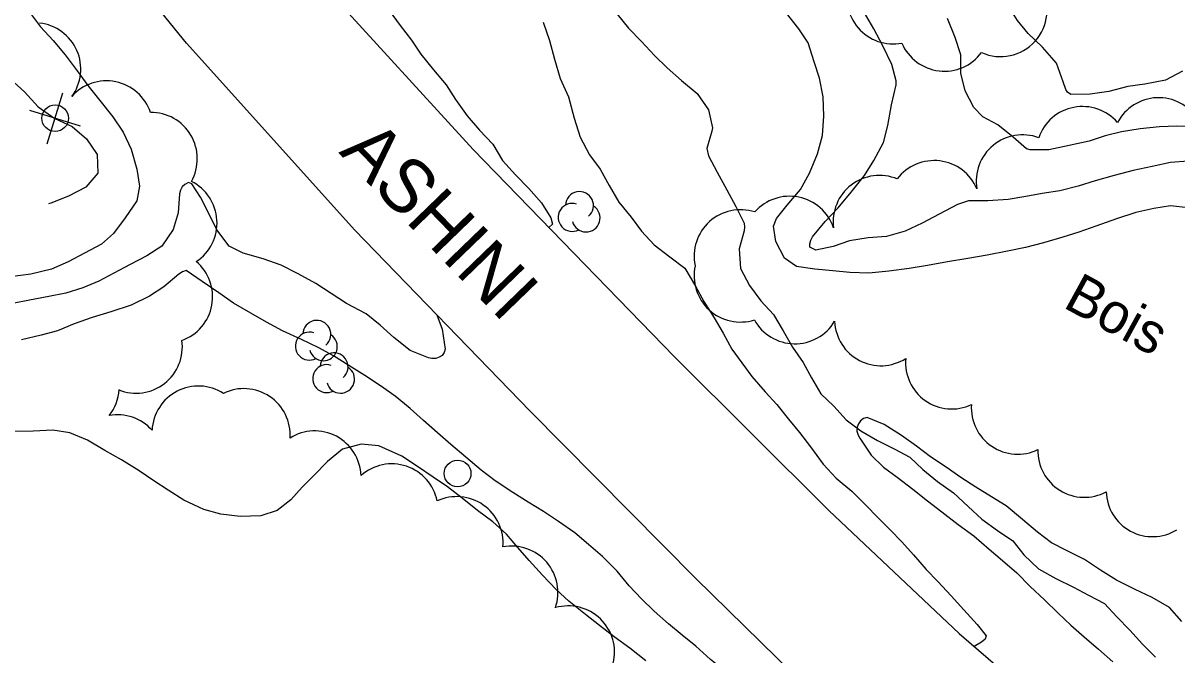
# Model space of a CAD drawing. Extents: x 219136 to 222520, y 5421589 to 5424530.
# Drawn here: x 220232.7 to 220319, y 5423575.6 to 5423622.9 of the extents above; entities that cross this region are included whole.
import ezdxf

# ---------------------------------------------------------------- set-up
doc = ezdxf.new("R2010")
doc.units = 0
for name, color, linetype in [('Level 1', 7, 'Continuous'), ('Level 2', 7, 'Continuous'), ('Level 21', 7, 'Continuous'), ('Level 36', 7, 'Continuous'), ('Level 4', 7, 'Continuous'), ('Level 44', 7, 'Continuous')]:
    doc.layers.add(name, color=color, linetype=linetype)

msp = doc.modelspace()

# ---------------------------------------------------------------- linework, layer by layer
at = {"layer": 'Level 1'}
for points in [[(220237.54, 5423630.51), (220236.43, 5423629.68), (220235.29, 5423629.24), (220234.03, 5423629.09), (220232.62, 5423629), (220231.81, 5423628.8), (220230.95, 5423627.95), (220231.54, 5423626.59), (220232.32, 5423625.14), (220233.13, 5423623.83), (220234.04, 5423622.64), (220234.97, 5423621.61), (220235.87, 5423620.53), (220236.76, 5423619.34), (220237.56, 5423618.24), (220238.46, 5423617.12)], [(220320.24, 5423615.15), (220318.96, 5423615.2), (220317.68, 5423615.14), (220316.22, 5423614.99), (220314.84, 5423614.78), (220313.62, 5423614.47), (220312.4, 5423614.08), (220310.92, 5423613.75), (220309.39, 5423613.43), (220308, 5423613.42), (220307.74, 5423613.51), (220306.72, 5423614.37), (220305.58, 5423615.3), (220304.46, 5423615.89), (220303.79, 5423616.6), (220303.14, 5423617.84), (220302.82, 5423619.15), (220302.81, 5423620.53), (220302.39, 5423621.84), (220301.83, 5423623.25)], [(220238.46, 5423617.12), (220239.43, 5423615.9), (220240.22, 5423614.75), (220240.8, 5423613.48), (220241.23, 5423611.98), (220241.43, 5423610.7), (220241.24, 5423609.62), (220240.36, 5423608.35), (220239.49, 5423607.18), (220238.58, 5423606.36), (220237.31, 5423605.69), (220236.1, 5423605.05), (220234.84, 5423604.49), (220233.31, 5423604.12), (220231.77, 5423603.93)]]:
    msp.add_lwpolyline(points, dxfattribs=at)
at = {"layer": 'Level 2'}
for points in [[(220260.09, 5423623.85), (220260.91, 5423622.73), (220261.75, 5423621.62), (220262.46, 5423620.59), (220263.41, 5423619.4), (220264.36, 5423618.3), (220265.06, 5423617.19), (220265.92, 5423615.97), (220266.83, 5423614.9), (220267.83, 5423613.86), (220268.57, 5423612.62), (220269.53, 5423611.55), (220270.52, 5423610.54), (220271.47, 5423609.47), (220272.18, 5423608.35), (220272.29, 5423607.86), (220272.03, 5423607.61)], [(220319.39, 5423619.31), (220318.13, 5423618.63), (220316.58, 5423618.35), (220315.3, 5423618.16), (220313.89, 5423617.79), (220312.49, 5423617.59), (220311.05, 5423617.56), (220310.79, 5423617.73), (220310.66, 5423617.95), (220310.47, 5423618.51), (220309.98, 5423619.92), (220308.92, 5423621.1), (220307.86, 5423622.14), (220307.05, 5423623.11), (220306.31, 5423624.29)], [(220271.6, 5423622.97), (220272.08, 5423621.61), (220272.45, 5423620.2), (220272.87, 5423618.77), (220273.5, 5423617.38)], [(220319.82, 5423609.09), (220318.5, 5423609.23), (220317.25, 5423609.03), (220315.9, 5423608.74), (220314.45, 5423608.27), (220312.91, 5423607.72), (220311.64, 5423607.28), (220310.44, 5423606.89), (220309, 5423606.46), (220307.66, 5423606.11), (220306.31, 5423605.85), (220304.8, 5423605.56), (220303.34, 5423605.31), (220301.83, 5423605.06), (220300.34, 5423604.78), (220298.96, 5423604.54), (220297.44, 5423604.36), (220295.95, 5423604.19), (220294.53, 5423604.24), (220293.26, 5423604.37), (220291.9, 5423604.51), (220290.53, 5423604.7), (220289.65, 5423605.33), (220288.99, 5423606.58), (220288.81, 5423607.72), (220289.05, 5423608.29), (220289.85, 5423609.28), (220290.84, 5423610.46), (220291.52, 5423611.69), (220292.11, 5423613.14), (220292.48, 5423614.5), (220292.59, 5423615.94), (220292.54, 5423617.4), (220292.25, 5423618.8), (220291.85, 5423620.01), (220291.4, 5423621.44), (220290.7, 5423622.48), (220289.78, 5423623.64)], [(220319.8, 5423612.57), (220318.5, 5423612.49), (220317.13, 5423612.18), (220315.7, 5423611.88), (220314.28, 5423611.51), (220312.87, 5423611.12), (220311.58, 5423610.72), (220310.21, 5423610.37), (220308.91, 5423610.15), (220307.67, 5423609.93), (220306.36, 5423609.71), (220304.83, 5423609.6), (220303.4, 5423609.62), (220302.56, 5423609.35), (220301.2, 5423608.62), (220299.93, 5423607.94), (220298.65, 5423607.35), (220297.27, 5423606.94), (220295.89, 5423606.85), (220294.49, 5423606.61), (220293.27, 5423606.19), (220291.99, 5423605.91), (220291.54, 5423606.14), (220291.54, 5423606.39), (220291.62, 5423606.68), (220291.74, 5423606.92), (220292.68, 5423608.06), (220293.65, 5423609.1), (220294.63, 5423610.27), (220295.61, 5423611.5), (220296.32, 5423612.63), (220297.04, 5423613.97), (220297.37, 5423615.24), (220297.63, 5423616.8), (220297.99, 5423618.28), (220297.99, 5423618.58), (220297.65, 5423619.8), (220296.98, 5423621.21), (220296.31, 5423622.47), (220295.61, 5423623.67)], [(220219.98, 5423615.58), (220220.86, 5423616.63), (220221.82, 5423617.8), (220222.87, 5423618.82), (220224.04, 5423619.4), (220225.37, 5423619.92), (220226.57, 5423620.32), (220227.94, 5423620.43), (220229.4, 5423620.09), (220230.69, 5423619.54), (220231.78, 5423618.71), (220232.84, 5423617.77), (220233.85, 5423616.64), (220235.1, 5423615.77), (220236.39, 5423615.17), (220237.48, 5423614.25), (220238.26, 5423613.07), (220238.32, 5423611.69), (220237.42, 5423610.64), (220236.11, 5423609.95), (220234.8, 5423609.44), (220234.63, 5423609.39)], [(220273.5, 5423617.38), (220273.91, 5423615.8), (220274.36, 5423614.37), (220275.06, 5423613.06), (220275.87, 5423611.99), (220276.54, 5423610.77), (220277.26, 5423609.52), (220278.19, 5423608.4), (220278.96, 5423607.34), (220279.9, 5423606.33), (220281.06, 5423605.42), (220282.19, 5423604.57), (220282.98, 5423603.23), (220283.61, 5423602.07), (220284.39, 5423600.85), (220285.05, 5423599.72), (220285.71, 5423598.51), (220286.45, 5423597.5), (220287.21, 5423596.48), (220288.2, 5423595.32), (220289.07, 5423594.38), (220289.94, 5423593.29), (220290.75, 5423592.28), (220291.59, 5423591.21), (220292.52, 5423589.91), (220293.49, 5423588.86), (220294.68, 5423587.89), (220295.72, 5423586.86), (220296.62, 5423585.92), (220297.55, 5423585.01), (220298.42, 5423584.11), (220299.28, 5423583.13), (220300.24, 5423582.04), (220301.1, 5423581.13), (220302.1, 5423580.06), (220303.05, 5423579.03), (220304.03, 5423577.91), (220304.71, 5423577.07), (220304.63, 5423576.83), (220304.37, 5423576.6), (220303.82, 5423576.27)], [(220263.66, 5423601.09), (220264.05, 5423600.01), (220264.28, 5423598.52), (220264.19, 5423598.26), (220264.04, 5423598.05), (220263.83, 5423597.91), (220263.57, 5423597.83), (220263.29, 5423597.82), (220263.03, 5423597.86), (220261.65, 5423598.41), (220260.45, 5423599.39), (220259.43, 5423600.32), (220258.38, 5423601.17), (220256.9, 5423601.93), (220255.76, 5423602.67), (220254.6, 5423603.43), (220253.3, 5423604.15), (220252.03, 5423604.8), (220250.68, 5423605.28), (220249.19, 5423605.71), (220248.12, 5423606.22), (220247.22, 5423607.44), (220246.55, 5423608.77), (220245.98, 5423609.89), (220245.33, 5423610.88), (220245.08, 5423610.98), (220244.81, 5423610.84), (220244.62, 5423610.66), (220244.5, 5423610.42), (220244.42, 5423610.13), (220244.33, 5423608.71), (220243.95, 5423607.48), (220243.09, 5423606.23), (220241.97, 5423605.5), (220240.74, 5423604.85), (220239.51, 5423604.19), (220238.39, 5423603.6), (220237.19, 5423603.11), (220235.92, 5423602.71), (220234.64, 5423602.45), (220233.21, 5423602.19), (220231.93, 5423601.94)], [(220276.04, 5423583.01), (220275, 5423583.9), (220273.96, 5423584.79), (220272.75, 5423585.63), (220271.63, 5423586.37), (220270.49, 5423587.06), (220269.33, 5423587.79), (220268.02, 5423588.66), (220266.97, 5423589.47), (220265.83, 5423590.44), (220264.7, 5423591.39), (220263.71, 5423592.26), (220262.66, 5423593.18), (220261.66, 5423594.08), (220260.53, 5423595), (220259.45, 5423595.77), (220258.27, 5423596.55), (220257.07, 5423597.29), (220255.94, 5423598.01), (220254.78, 5423598.63), (220253.53, 5423599.25), (220252.11, 5423599.9), (220250.91, 5423600.53), (220249.76, 5423601.21), (220248.45, 5423601.95), (220247.36, 5423602.73), (220246.12, 5423603.57), (220244.91, 5423604.41), (220244.65, 5423604.31), (220244.38, 5423604.13), (220243.24, 5423603.18), (220242.17, 5423602.47), (220240.81, 5423601.81), (220239.28, 5423601.32), (220237.89, 5423600.88), (220236.55, 5423600.4), (220235.31, 5423599.89), (220234.07, 5423599.57), (220232.62, 5423599.22)], [(220319.35, 5423578.15), (220318.41, 5423579.19), (220317.13, 5423579.94), (220315.84, 5423580.53), (220314.46, 5423581.24), (220313.27, 5423581.99), (220312.07, 5423582.78), (220310.73, 5423583.45), (220309.59, 5423584.04), (220308.56, 5423584.84), (220307.44, 5423585.78), (220306.21, 5423586.79), (220305.1, 5423587.46), (220303.93, 5423588.19), (220302.82, 5423588.91), (220301.72, 5423589.68), (220300.56, 5423590.47), (220299.5, 5423591.26), (220298.38, 5423592.05), (220297.1, 5423592.89), (220295.81, 5423593.41), (220295.54, 5423593.32), (220295.32, 5423593.15), (220295.17, 5423592.93), (220295.06, 5423592.67), (220295.05, 5423592.39), (220295.15, 5423592.09), (220295.27, 5423591.87), (220296.11, 5423590.58), (220297.03, 5423589.69), (220298.07, 5423588.93), (220299.22, 5423588.04), (220300.33, 5423587.16), (220301.41, 5423586.36), (220302.61, 5423585.41), (220303.8, 5423584.55)], [(220279.28, 5423575.2), (220278.07, 5423576.15), (220276.91, 5423577.01), (220275.82, 5423577.85), (220274.76, 5423578.66), (220273.52, 5423579.67), (220272.58, 5423580.54), (220271.54, 5423581.62), (220270.56, 5423582.7), (220269.7, 5423583.69), (220268.87, 5423584.67), (220267.85, 5423585.59), (220266.69, 5423586.46), (220265.55, 5423587.36), (220264.46, 5423588.21), (220263.38, 5423588.95), (220262.21, 5423589.75), (220261.03, 5423590.52), (220259.32, 5423591.28), (220257.99, 5423591.41), (220256.6, 5423591.03), (220255.48, 5423590.11), (220254.49, 5423589.09), (220253.59, 5423588.19), (220252.74, 5423587.25), (220251.71, 5423586.45), (220250.5, 5423586.05), (220248.95, 5423585.99), (220247.51, 5423586.18), (220246.23, 5423586.52), (220244.74, 5423587.22), (220243.57, 5423587.96), (220242.51, 5423588.66), (220241.4, 5423589.41), (220240.09, 5423590.25), (220238.84, 5423590.93), (220237.54, 5423591.7), (220236.22, 5423592.26), (220234.96, 5423592.45), (220233.47, 5423592.38), (220232.11, 5423592.36)], [(220303.8, 5423584.55), (220304.95, 5423583.56), (220305.93, 5423582.71), (220307, 5423581.78), (220307.99, 5423580.77), (220309.07, 5423579.76), (220310.09, 5423578.77), (220311.05, 5423577.88), (220312.05, 5423577.01), (220313.1, 5423576.08), (220314.18, 5423575.12)], [(220293.72, 5423570.96), (220292.75, 5423570.57), (220292.46, 5423570.57), (220291.14, 5423570.99), (220289.86, 5423571.64), (220288.73, 5423572.24), (220287.48, 5423573.01), (220286.31, 5423573.75), (220285.1, 5423574.51), (220284.12, 5423575.31), (220283.02, 5423576.31), (220282, 5423577.13), (220280.96, 5423577.97), (220279.91, 5423578.92), (220278.95, 5423579.84), (220278.04, 5423580.81), (220277.12, 5423581.91), (220276.04, 5423583.01)]]:
    msp.add_lwpolyline(points, dxfattribs=at)
at = {"layer": 'Level 21'}
for points in [[(220166.94, 5423796.4), (220165.45, 5423791.9), (220164.79, 5423788.61), (220164.68, 5423785.13), (220166.36, 5423777.99), (220171.96, 5423763.6), (220181.28, 5423741.23), (220188.27, 5423726.12), (220196.66, 5423710.1), (220205.15, 5423694.82), (220212.75, 5423682.11), (220221.66, 5423668.47), (220230.52, 5423656.43), (220237.97, 5423646.72), (220255.42, 5423625.45), (220266.37, 5423613.44), (220281.41, 5423597.94)], [(220368.33, 5423520.62), (220355.57, 5423527.31), (220349.18, 5423530.75), (220341.18, 5423535.53), (220335.39, 5423539.32), (220330.34, 5423542.3), (220326.15, 5423545.14), (220314.08, 5423553.8), (220301.96, 5423563.7), (220292.71, 5423571.85), (220283, 5423581.35), (220270.61, 5423593.91), (220257.53, 5423607.42), (220244.93, 5423621.4), (220229.8, 5423640.05), (220216.29, 5423658.26), (220203.07, 5423678.22)], [(220281.41, 5423597.94), (220292.96, 5423586.45), (220302.69, 5423577.24), (220314.63, 5423566.94), (220326.92, 5423557.64), (220338.23, 5423549.86), (220346.28, 5423544.62), (220362.63, 5423535.07), (220362.83, 5423534.97), (220365.77, 5423533.55), (220369.35, 5423533.31), (220372.46, 5423534.04), (220374.12, 5423535.12), (220377.75, 5423542.11)]]:
    msp.add_lwpolyline(points, dxfattribs=at)
at = {"layer": 'Level 36'}
for p, q in [((220234.54, 5423613.88), (220235.71, 5423617.69)), ((220237.03, 5423615.2), (220233.22, 5423616.37))]:
    msp.add_line(p, q, dxfattribs=at)
for centre in [(220235.127, 5423615.793), (220265.204, 5423589.217)]:
    msp.add_circle(centre, 1, dxfattribs=at)
at = {"layer": 'Level 4'}
for points in [[(220277.14, 5423623.58), (220277.98, 5423622.53), (220278.94, 5423621.53), (220279.93, 5423620.49), (220280.88, 5423619.56), (220281.94, 5423618.61), (220283.1, 5423617.64), (220283.95, 5423616.41), (220284.27, 5423615.07), (220284.22, 5423614.83), (220283.84, 5423613.53), (220283.97, 5423612.99), (220284.61, 5423611.76), (220285.34, 5423610.43), (220286, 5423609.18), (220286.62, 5423607.93), (220286.65, 5423607.65), (220286.62, 5423607.36), (220286.24, 5423606.02), (220286.35, 5423604.55), (220287.03, 5423603.27), (220287.86, 5423602.14), (220288.82, 5423601.1), (220289.53, 5423599.9), (220290.24, 5423598.67), (220291.04, 5423597.52)], [(220291.04, 5423597.52), (220291.67, 5423596.37), (220292.35, 5423595.17), (220293.32, 5423594.25), (220294.26, 5423593.24), (220295.35, 5423592.42), (220296.59, 5423591.69), (220297.83, 5423591.07), (220299.01, 5423590.43), (220299.98, 5423589.51), (220301.08, 5423588.61), (220302.28, 5423587.76), (220303.37, 5423586.74), (220304.39, 5423585.81), (220305.57, 5423584.95), (220306.7, 5423584.18), (220307.52, 5423583.12), (220308.63, 5423582.08), (220309.93, 5423581.37), (220311.23, 5423580.71), (220312.35, 5423580.12), (220313.55, 5423579.49), (220314.47, 5423578.49), (220315.44, 5423577.49), (220316.41, 5423576.46), (220317.38, 5423575.49)]]:
    msp.add_lwpolyline(points, dxfattribs=at)
at = {"layer": 'Level 44'}
for centre, radius, start, end in [((220297.773, 5423624.809), 3.464, 160.62545, 280.62545), ((220305.793, 5423623.863), 3.464, 245.75129, 30.24577), ((220233.578, 5423619.467), 3.464, 323.60119, 83.60119), ((220301.593, 5423622.774), 3.464, 203.30339, 323.30339), ((220238.964, 5423615.12), 3.464, 18.58642, 138.58642), ((220317.603, 5423613.861), 3.464, 32.32015, 152.32015), ((220242.287, 5423612.761), 3.464, 330.65124, 90.65124), ((220311.918, 5423613.201), 3.464, 40.93101, 160.93101), ((220307.437, 5423611.086), 3.464, 69.59756, 189.59756), ((220300.831, 5423609.159), 3.464, 22.92992, 142.92992), ((220243.76, 5423607.963), 3.464, 303.47964, 63.47964), ((220296.739, 5423608.047), 3.464, 67.46715, 187.46715), ((220274.32, 5423609.255), 1.046, 310.15876, 177.61584), ((220290.022, 5423606.49), 3.464, 18.64417, 138.64417), ((220273.77, 5423608.372), 1.046, 72.00496, 297.69355), ((220274.809, 5423608.33), 1.046, 194.82645, 57.51081), ((220286.353, 5423605.483), 3.464, 72.03055, 192.03055), ((220243.43, 5423602.432), 3.464, 289.6885, 49.6885), ((220286.347, 5423604.01), 3.464, 167.47774, 287.47774), ((220254.68, 5423599.625), 1.046, 310.15876, 177.61584), ((220290.417, 5423602.385), 3.464, 208.99494, 328.99494), ((220296.848, 5423600.742), 3.464, 182.33163, 302.33163), ((220254.13, 5423598.742), 1.046, 72.00496, 297.69355), ((220255.169, 5423598.7), 1.046, 194.82645, 57.51081), ((220241.167, 5423598.682), 3.464, 248.11646, 8.11646), ((220255.97, 5423597.195), 1.046, 310.15876, 177.61584), ((220302.151, 5423597.509), 3.464, 174.93382, 294.93382), ((220255.42, 5423596.312), 1.046, 72.00496, 297.69355), ((220256.459, 5423596.27), 1.046, 194.82645, 57.51081), ((220236.448, 5423595.704), 3.464, 321.44485, 356.43988), ((220245.83, 5423592.295), 3.464, 57.33493, 177.33493), ((220249.225, 5423592.101), 3.464, 356.12231, 116.12231), ((220307.067, 5423594.126), 3.464, 175.99706, 295.99706), ((220239.794, 5423590.14), 3.464, 41.97792, 100.59909), ((220254.526, 5423588.935), 3.464, 2.18639, 122.18639), ((220312.048, 5423590.901), 3.464, 178.15134, 298.15134), ((220260.282, 5423586.472), 3.464, 11.47884, 131.47884), ((220265.141, 5423584.022), 3.464, 355.00593, 115.00593), ((220317.144, 5423587.957), 3.464, 181.83254, 301.83254), ((220269.242, 5423580.318), 3.464, 340.82154, 100.82154), ((220273.474, 5423575.852), 3.464, 346.08213, 106.08213)]:
    msp.add_arc(centre, radius, start, end, dxfattribs=at)

# ---------------------------------------------------------------- texts
at = {"layer": 'Level 21'}
msp.add_text('ASHINI', height=4, rotation=314.07352, dxfattribs=at).set_placement((220256.27, 5423613.22))
at = {"layer": 'Level 44'}
msp.add_text('Bois', height=3, rotation=331.35475, dxfattribs=at).set_placement((220310.37, 5423601.69))

doc.saveas('drawing.dxf')
